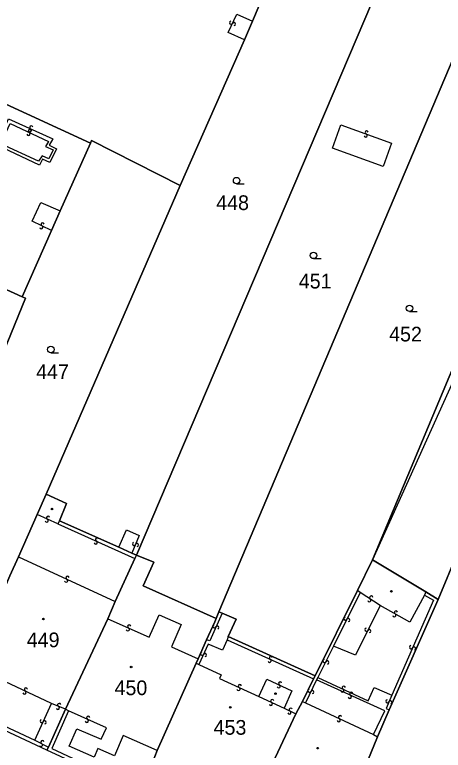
# Model space of a CAD drawing. Extents: x -600309 to -598967, y -1161267 to -1160292.
# Drawn here: x -600030.2 to -599980.6, y -1160844.2 to -1160759.1 of the extents above; entities that cross this region are included whole.
import ezdxf

# ---------------------------------------------------------------- set-up
doc = ezdxf.new("R2010")
doc.units = 0
for name, color, linetype in [('Level 1', 7, 'Continuous'), ('Level 13', 7, 'Continuous'), ('Level 3', 7, 'Continuous'), ('Level 4', 7, 'Continuous'), ('Level 5', 7, 'Continuous'), ('Level 60', 7, 'Continuous'), ('Vrstva 60', 7, 'Continuous')]:
    doc.layers.add(name, color=color, linetype=linetype)

msp = doc.modelspace()

# ---------------------------------------------------------------- linework, layer by layer
at = {"layer": 'Level 1'}
for points in [[(-599992.68, -1160736.33), (-600002.69, -1160759.86)], [(-599984.24, -1160746.81), (-600016.13, -1160821.67)], [(-599974.43, -1160752.32), (-600006.58, -1160828.23)], [(-599962.37, -1160759.15), (-599988.79, -1160822.19)], [(-600002.69, -1160759.86), (-600003.61, -1160762.04)], [(-600021.44, -1160773.99), (-600050.44, -1160760.64)], [(-600003.61, -1160762.04), (-600011.07, -1160778.88)], [(-600011.07, -1160778.88), (-600021.33, -1160773.67), (-600021.44, -1160773.99)], [(-600021.44, -1160773.99), (-600024.95, -1160781.81)], [(-600011.07, -1160778.88), (-600026.58, -1160814.62)], [(-600024.95, -1160781.81), (-600025.94, -1160784.08)], [(-600025.94, -1160784.08), (-600029.36, -1160791.77)], [(-600029.36, -1160791.77), (-600039.85, -1160786.99)], [(-600029.36, -1160791.77), (-600028.97, -1160791.92), (-600038.6, -1160815.5)], [(-600026.58, -1160814.62), (-600027.63, -1160816.97)], [(-600025.04, -1160817.68), (-600024.23, -1160815.68), (-600026.58, -1160814.62)], [(-599976.65, -1160815.85), (-599981.21, -1160826.79)], [(-600027.63, -1160816.97), (-600029.76, -1160821.87)], [(-600018.16, -1160820.73), (-600025.04, -1160817.68)], [(-600016.65, -1160821.43), (-600018.16, -1160820.73)], [(-600016.13, -1160821.67), (-600016.65, -1160821.43)], [(-600029.76, -1160821.87), (-600030.78, -1160824.05)], [(-600016.29, -1160822.03), (-600018.59, -1160827.03)], [(-600016.13, -1160821.67), (-600016.29, -1160822.03)], [(-600016.13, -1160821.67), (-600014.12, -1160822.47), (-600015.35, -1160825.21), (-600006.91, -1160829)], [(-599988.79, -1160822.19), (-599990.54, -1160825.76)], [(-599988.79, -1160822.19), (-599982.64, -1160825.89)], [(-599990.54, -1160825.76), (-599995.43, -1160835.63)], [(-599982.64, -1160825.89), (-599981.21, -1160826.79)], [(-600018.59, -1160827.03), (-600019.44, -1160829.01)], [(-599981.21, -1160826.79), (-599986.86, -1160839.56)], [(-600006.58, -1160828.23), (-600006.91, -1160829)], [(-600006.21, -1160828.37), (-600006.58, -1160828.23)], [(-600019.44, -1160829.01), (-600024.34, -1160839.5)], [(-600006.91, -1160829), (-600007.05, -1160829.39), (-600008, -1160831.44)], [(-600005.49, -1160831.08), (-600004.58, -1160829.07), (-600006.21, -1160828.37)], [(-600008, -1160831.44), (-600008.99, -1160833.66)], [(-599995.43, -1160835.63), (-600005.49, -1160831.08)], [(-600009.21, -1160834.16), (-600013.71, -1160844.25)], [(-600008.99, -1160833.66), (-600009.21, -1160834.16)], [(-599995.43, -1160835.63), (-599995.63, -1160835.96)], [(-599995.63, -1160835.96), (-599996.89, -1160838.59)], [(-599996.89, -1160838.59), (-599997.66, -1160840.02)], [(-600005.86, -1160856.55), (-600004.83, -1160854.5), (-600013.92, -1160850.14), (-600015.91, -1160849.13), (-600026.48, -1160844.23), (-600034.51, -1160840.47), (-600036.69, -1160839.42)], [(-600024.34, -1160839.5), (-600026.29, -1160843.86)], [(-599997.66, -1160840.02), (-600002.15, -1160849.53)], [(-599986.86, -1160839.56), (-599988.23, -1160842.67)], [(-600026.48, -1160844.23), (-600034.51, -1160840.47)], [(-599988.23, -1160842.67), (-599989.34, -1160845.43)], [(-600026.29, -1160843.86), (-600026.48, -1160844.23)], [(-600015.91, -1160849.13), (-600026.48, -1160844.23)]]:
    msp.add_lwpolyline(points, dxfattribs=at)
at = {"layer": 'Level 13'}
for centre, start, end in [((-600005.166, -1160760.04), 102.21012, 334.30812), ((-600004.834, -1160760.199), 281.99567, 154.58567), ((-600028.303, -1160772.152), 13.23363, 245.33163), ((-600028.619, -1160772.916), 192.11307, 64.70307), ((-600028.46, -1160772.584), 12.32753, 244.42552), ((-600028.456, -1160772.488), 193.01918, 65.60918), ((-599989.593, -1160773.093), 197.41808, 70.00808), ((-599989.466, -1160772.747), 17.63254, 249.73053), ((-600027.14, -1160783.716), 192.04855, 64.14655), ((-600026.981, -1160783.384), 11.8341, 244.4241), ((-600026.355, -1160817.332), 13.5289, 246.1189), ((-600026.505, -1160817.668), 193.74336, 65.84135), ((-600020.683, -1160819.852), 13.21431, 245.31231), ((-600020.836, -1160820.188), 192.99986, 65.58986), ((-600016.41, -1160820.35), 104.92024, 337.51024), ((-600016.07, -1160820.491), 285.1347, 157.2327), ((-600024.258, -1160824.617), 192.36362, 64.95362), ((-600024.101, -1160824.283), 12.57808, 244.67608), ((-599988.949, -1160826.566), 4.16057, 236.75057), ((-599989.152, -1160826.874), 184.37503, 56.47303), ((-599986.088, -1160828.29), 7.48519, 240.07519), ((-599991.924, -1160828.997), 100.63014, 333.22014), ((-599991.596, -1160829.164), 280.8446, 152.9426), ((-599986.273, -1160828.609), 187.69965, 59.79765), ((-600016.964, -1160829.912), 13.44348, 245.54148), ((-600007.088, -1160829.895), 103.22902, 335.81902), ((-600006.752, -1160830.046), 283.44348, 155.54147), ((-600017.115, -1160830.248), 193.22902, 65.81902), ((-599989.495, -1160830.278), 100.83163, 333.42163), ((-599989.165, -1160830.443), 281.04608, 153.14408), ((-599984.318, -1160832.305), 103.42797, 336.01797), ((-599983.982, -1160832.456), 283.64243, 155.74042), ((-600008.527, -1160833.062), 102.45984, 335.04984), ((-600008.193, -1160833.219), 282.67429, 154.77229), ((-600000.553, -1160833.542), 13.19265, 245.29065), ((-600000.706, -1160833.878), 192.9782, 65.5682), ((-599994.374, -1160833.907), 100.71999, 333.30999), ((-599994.046, -1160834.074), 280.93444, 153.03244), ((-600004.151, -1160836.813), 12.58964, 244.68764), ((-599999.648, -1160836.847), 192.28264, 64.87264), ((-599999.491, -1160836.513), 12.4971, 244.59509), ((-600029.08, -1160837.546), 192.33014, 64.42813), ((-600028.921, -1160837.214), 12.11568, 244.70568), ((-600004.308, -1160837.147), 192.37519, 64.96519), ((-599996.096, -1160837.34), 101.54518, 334.13518), ((-599995.764, -1160837.501), 281.75964, 153.85764), ((-599992.279, -1160837.326), 192.10906, 64.69906), ((-599992.12, -1160836.994), 12.32351, 244.42151), ((-599991.263, -1160837.713), 12.68704, 245.27704), ((-600000.402, -1160838.533), 12.72215, 244.82014), ((-599991.418, -1160838.047), 192.9015, 64.99949), ((-599987.069, -1160838.566), 103.68729, 336.27729), ((-600025.214, -1160839.329), 194.17414, 66.27214), ((-600025.067, -1160838.991), 13.95969, 246.54969), ((-600000.558, -1160838.867), 192.50769, 65.09769), ((-599986.732, -1160838.715), 283.90174, 155.99974), ((-599998.42, -1160839.866), 191.61322, 64.20322), ((-599998.259, -1160839.534), 11.82768, 243.92568), ((-600027.097, -1160840.862), 102.82776, 334.92576), ((-600026.763, -1160841.017), 282.61331, 155.20331), ((-600021.867, -1160840.828), 193.37384, 65.47184), ((-600021.714, -1160840.492), 13.15939, 245.74939), ((-599992.708, -1160840.747), 192.18519, 64.77519), ((-599992.551, -1160840.414), 12.39964, 244.49764), ((-600027.181, -1160843.635), 191.30939, 63.89939), ((-600027.018, -1160843.305), 11.52384, 243.62184)]:
    msp.add_arc(centre, 0.184, start, end, dxfattribs=at)
at = {"layer": 'Level 3'}
for points in [[(-600003.61, -1160762.04), (-600005.5, -1160761.19), (-600004.49, -1160759.04), (-600002.69, -1160759.86)], [(-599960.75, -1160760.07), (-599988.79, -1160822.19)], [(-600030.93, -1160771.18), (-600025.82, -1160773.47), (-600026.21, -1160774.2), (-600025.37, -1160774.64), (-600026.13, -1160776.22), (-600027, -1160775.83), (-600027.34, -1160776.51), (-600032.3, -1160774.21), (-600030.93, -1160771.18)], [(-600030.75, -1160771.71), (-600026.32, -1160773.78), (-600026.65, -1160774.35), (-600025.78, -1160774.76), (-600026.25, -1160775.79), (-600027.05, -1160775.46), (-600027.45, -1160776.07), (-600031.84, -1160774.06), (-600030.75, -1160771.71)], [(-599992.47, -1160771.87), (-599986.59, -1160773.98), (-599987.57, -1160776.68), (-599993.43, -1160774.58), (-599992.47, -1160771.87)], [(-600025.94, -1160784.08), (-600028.18, -1160783.02), (-600027.19, -1160780.83), (-600024.95, -1160781.81)], [(-600025.23, -1160818.02), (-600027.63, -1160816.97)], [(-600025.04, -1160817.68), (-600025.23, -1160818.02)], [(-600025.23, -1160818.02), (-600016.29, -1160822.03)], [(-600018.16, -1160820.73), (-600017.27, -1160818.74), (-600015.82, -1160819.4), (-600016.65, -1160821.43)], [(-600029.76, -1160821.87), (-600018.59, -1160827.03)], [(-599990.21, -1160825.97), (-599993.31, -1160832.18)], [(-599990.21, -1160825.97), (-599990.54, -1160825.76)], [(-599987.9, -1160827.47), (-599990.21, -1160825.97)], [(-599982.79, -1160826.27), (-599984.46, -1160829.43), (-599987.9, -1160827.47)], [(-599982.79, -1160826.27), (-599981.73, -1160826.87), (-599986.57, -1160837.88)], [(-599982.64, -1160825.89), (-599982.79, -1160826.27)], [(-599987.9, -1160827.47), (-599990.76, -1160833.25), (-599993.31, -1160832.18)], [(-600019.44, -1160829.01), (-600014.64, -1160831.14), (-600013.49, -1160828.56), (-600010.93, -1160829.69), (-600012.08, -1160832.28), (-600008.99, -1160833.66)], [(-600006.21, -1160828.37), (-600007.63, -1160831.57), (-600008, -1160831.44)], [(-600005.63, -1160831.47), (-600006.16, -1160832.67), (-600007.82, -1160831.96), (-600008.91, -1160834.33)], [(-600005.49, -1160831.08), (-600005.63, -1160831.47)], [(-600005.63, -1160831.47), (-599995.63, -1160835.96)], [(-599993.31, -1160832.18), (-599995.11, -1160835.8)], [(-600009.21, -1160834.16), (-600008.91, -1160834.33)], [(-600008.91, -1160834.33), (-600006.31, -1160835.51), (-600006.51, -1160835.92), (-600001.94, -1160838.03)], [(-599995.11, -1160835.8), (-599995.29, -1160836.08)], [(-599995.11, -1160835.8), (-599989.29, -1160838.52), (-599988.59, -1160836.99), (-599986.57, -1160837.88)], [(-600032.05, -1160835.96), (-600033.95, -1160840.26), (-600027.9, -1160843.08)], [(-600025.95, -1160838.81), (-600032.05, -1160835.96)], [(-600001.94, -1160838.03), (-600001.02, -1160836.01), (-599998.13, -1160837.35), (-599999.02, -1160839.37)], [(-599995.29, -1160836.08), (-599996.57, -1160838.75)], [(-599988.69, -1160842.42), (-599987.38, -1160839.68), (-599995.29, -1160836.08)], [(-600001.94, -1160838.03), (-599999.02, -1160839.37)], [(-599986.57, -1160837.88), (-599987.23, -1160839.4), (-599986.86, -1160839.56)], [(-600027.9, -1160843.08), (-600025.95, -1160838.81)], [(-600024.34, -1160839.5), (-600025.95, -1160838.81)], [(-599996.89, -1160838.59), (-599996.57, -1160838.75)], [(-599996.57, -1160838.75), (-599988.69, -1160842.42)], [(-600023.98, -1160839.69), (-600025.91, -1160844.03), (-600015.76, -1160848.79)], [(-600023.98, -1160839.69), (-600024.34, -1160839.5)], [(-600013.71, -1160844.25), (-600017.65, -1160842.53), (-600018.68, -1160844.89), (-600020.6, -1160844.05), (-600021.03, -1160845.03), (-600023.92, -1160843.77), (-600023.03, -1160841.74), (-600020.19, -1160842.97), (-600019.6, -1160841.64), (-600023.98, -1160839.69)], [(-599999.02, -1160839.37), (-599997.66, -1160840.02)], [(-599988.69, -1160842.42), (-599988.23, -1160842.67)], [(-600027.9, -1160843.08), (-600026.29, -1160843.86)]]:
    msp.add_lwpolyline(points, dxfattribs=at)
at = {"layer": 'Level 5'}
for p, q in [((-600004.53, -1160778.69), (-600003.655, -1160778.69)), ((-599995.62, -1160787.34), (-599994.745, -1160787.34)), ((-599984.51, -1160793.47), (-599983.635, -1160793.47)), ((-600026.03, -1160798.23), (-600025.155, -1160798.23))]:
    msp.add_line(p, q, dxfattribs=at)
for centre, radius in [((-600004.53, -1160778.315), 0.375), ((-599995.62, -1160786.965), 0.375), ((-599984.51, -1160793.095), 0.375), ((-600026.03, -1160797.855), 0.375), ((-600025.91, -1160816.32), 0.09), ((-600025.91, -1160816.32), 0.0521), ((-599986.61, -1160825.84), 0.09), ((-599986.61, -1160825.84), 0.0521), ((-600026.9, -1160829.05), 0.09), ((-600026.9, -1160829.05), 0.0521), ((-600016.73, -1160834.6), 0.09), ((-600016.73, -1160834.6), 0.0521), ((-600000.03, -1160837.68), 0.09), ((-600000.03, -1160837.68), 0.0521), ((-600005.26, -1160839.28), 0.09), ((-600005.26, -1160839.28), 0.0521), ((-599995.15, -1160844), 0.09), ((-599995.15, -1160844), 0.0521)]:
    msp.add_circle(centre, radius, dxfattribs=at)
at = {"layer": 'Level 60'}
for points in [[(-599984.33, -1160714.98), (-599992.68, -1160736.33), (-600002.69, -1160759.86), (-600003.61, -1160762.04), (-600011.07, -1160778.88), (-600021.33, -1160773.67), (-600021.44, -1160773.99), (-600050.44, -1160760.64), (-600034.44, -1160723.35), (-600034.17, -1160723.49), (-600034.27, -1160723.86), (-600023.94, -1160728.51), (-600024.16, -1160728.97), (-600016.54, -1160732.43), (-600017.97, -1160735.29), (-600017.69, -1160735.39), (-600014.97, -1160736.43), (-600007.36, -1160739.39), (-600003.82, -1160731.02), (-600002.58, -1160731.52), (-599998.26, -1160721.24), (-600014.56, -1160713.03)], [(-600050.44, -1160760.64), (-600021.44, -1160773.99), (-600024.95, -1160781.81), (-600025.94, -1160784.08), (-600029.36, -1160791.77), (-600039.85, -1160786.99)], [(-599989.34, -1160845.43), (-599988.23, -1160842.67), (-599986.86, -1160839.56), (-599981.21, -1160826.79), (-599976.65, -1160815.85), (-599968.89, -1160820.01), (-599929.66, -1160840.77), (-599912.31, -1160849.72)]]:
    msp.add_lwpolyline(points, dxfattribs=at)
for points in [[(-599992.68, -1160736.33), (-599987.12, -1160738.54), (-599982.3, -1160740.54), (-599982.07, -1160740.58), (-599984.24, -1160746.81), (-600016.13, -1160821.67), (-600016.65, -1160821.43), (-600018.16, -1160820.73), (-600025.04, -1160817.68), (-600024.23, -1160815.68), (-600026.58, -1160814.62), (-600011.07, -1160778.88), (-600003.61, -1160762.04), (-600002.69, -1160759.86)], [(-599984.24, -1160746.81), (-599976.72, -1160751), (-599974.43, -1160752.32), (-600006.58, -1160828.23), (-600006.91, -1160829), (-600015.35, -1160825.21), (-600014.12, -1160822.47), (-600016.13, -1160821.67)], [(-599974.43, -1160752.32), (-599968.85, -1160755.44), (-599963.37, -1160758.62), (-599962.37, -1160759.15), (-599988.79, -1160822.19), (-599990.54, -1160825.76), (-599995.43, -1160835.63), (-600005.49, -1160831.08), (-600004.58, -1160829.07), (-600006.21, -1160828.37), (-600006.58, -1160828.23)], [(-599955.4, -1160763.1), (-599954.49, -1160763.63), (-599974.93, -1160811.26), (-599976.65, -1160815.85), (-599981.21, -1160826.79), (-599982.64, -1160825.89), (-599988.79, -1160822.19), (-599962.37, -1160759.15), (-599960.75, -1160760.07)], [(-600024.95, -1160781.81), (-600021.44, -1160773.99), (-600021.33, -1160773.67), (-600011.07, -1160778.88), (-600026.58, -1160814.62), (-600027.63, -1160816.97), (-600029.76, -1160821.87), (-600030.78, -1160824.05), (-600031.33, -1160825.31), (-600036.07, -1160823), (-600035.93, -1160822.77), (-600037.63, -1160821.85), (-600040.84, -1160820.32), (-600040.67, -1160819.83), (-600038.6, -1160815.5), (-600028.97, -1160791.92), (-600029.36, -1160791.77), (-600025.94, -1160784.08)], [(-600039.85, -1160786.99), (-600029.36, -1160791.77), (-600028.97, -1160791.92), (-600038.6, -1160815.5), (-600046.97, -1160811.36), (-600050.03, -1160809.79)], [(-600034.87, -1160834.61), (-600031.33, -1160825.31), (-600030.78, -1160824.05), (-600029.76, -1160821.87), (-600027.63, -1160816.97), (-600026.58, -1160814.62), (-600024.23, -1160815.68), (-600025.04, -1160817.68), (-600018.16, -1160820.73), (-600016.65, -1160821.43), (-600016.13, -1160821.67), (-600016.29, -1160822.03), (-600018.59, -1160827.03), (-600019.44, -1160829.01), (-600024.34, -1160839.5), (-600026.29, -1160843.86), (-600026.48, -1160844.23), (-600034.51, -1160840.47), (-600036.69, -1160839.42), (-600036.53, -1160839.06)], [(-600016.29, -1160822.03), (-600016.13, -1160821.67), (-600014.12, -1160822.47), (-600015.35, -1160825.21), (-600006.91, -1160829), (-600007.05, -1160829.39), (-600008, -1160831.44), (-600008.99, -1160833.66), (-600009.21, -1160834.16), (-600013.71, -1160844.25), (-600014, -1160844.96), (-600015.76, -1160848.79), (-600015.91, -1160849.13), (-600026.48, -1160844.23), (-600026.29, -1160843.86), (-600024.34, -1160839.5), (-600019.44, -1160829.01), (-600018.59, -1160827.03)], [(-599990.54, -1160825.76), (-599988.79, -1160822.19), (-599982.64, -1160825.89), (-599981.21, -1160826.79), (-599986.86, -1160839.56), (-599988.23, -1160842.67), (-599989.34, -1160845.43), (-599989.96, -1160846.8), (-599993.13, -1160853.91), (-599994.99, -1160858.25), (-599995.4, -1160858.92), (-600004.83, -1160854.5), (-600004.59, -1160854.05), (-600002.15, -1160849.53), (-599997.66, -1160840.02), (-599996.89, -1160838.59), (-599995.63, -1160835.96), (-599995.43, -1160835.63)], [(-600007.05, -1160829.39), (-600006.91, -1160829), (-600006.58, -1160828.23), (-600006.21, -1160828.37), (-600004.58, -1160829.07), (-600005.49, -1160831.08), (-599995.43, -1160835.63), (-599995.63, -1160835.96), (-599996.89, -1160838.59), (-599997.66, -1160840.02), (-600002.15, -1160849.53), (-600004.59, -1160854.05), (-600004.83, -1160854.5), (-600013.92, -1160850.14), (-600015.91, -1160849.13), (-600015.76, -1160848.79), (-600014, -1160844.96), (-600013.71, -1160844.25), (-600009.21, -1160834.16), (-600008.99, -1160833.66), (-600008, -1160831.44)]]:
    msp.add_lwpolyline(points, close=True, dxfattribs=at)
at = {"layer": 'Vrstva 60'}
msp.add_lwpolyline([(-600015.91, -1160849.13), (-600026.48, -1160844.23), (-600034.51, -1160840.47), (-600036.69, -1160839.42), (-600047.79, -1160834.31), (-600048.17, -1160834.13), (-600057.37, -1160829.73), (-600057.69, -1160829.51), (-600058.36, -1160829.14), (-600058.82, -1160828.98), (-600061.27, -1160827.81), (-600064.5, -1160825.65), (-600068.81, -1160823.57), (-600080.76, -1160817.79), (-600084.57, -1160815.83), (-600120.56, -1160797.33)], dxfattribs=at)

# ---------------------------------------------------------------- texts
at = {"layer": 'Level 4'}
for s, p in [('448', (-600006.89, -1160781.72)), ('451', (-599997.33, -1160790.8)), ('452', (-599986.87, -1160796.93)), ('447', (-600027.74, -1160801.29)), ('449', (-600028.82, -1160832.31)), ('450', (-600018.66, -1160837.86)), ('453', (-600007.19, -1160842.44))]:
    msp.add_text(s, height=1.7, dxfattribs=at).set_placement(p)

doc.saveas('drawing.dxf')
